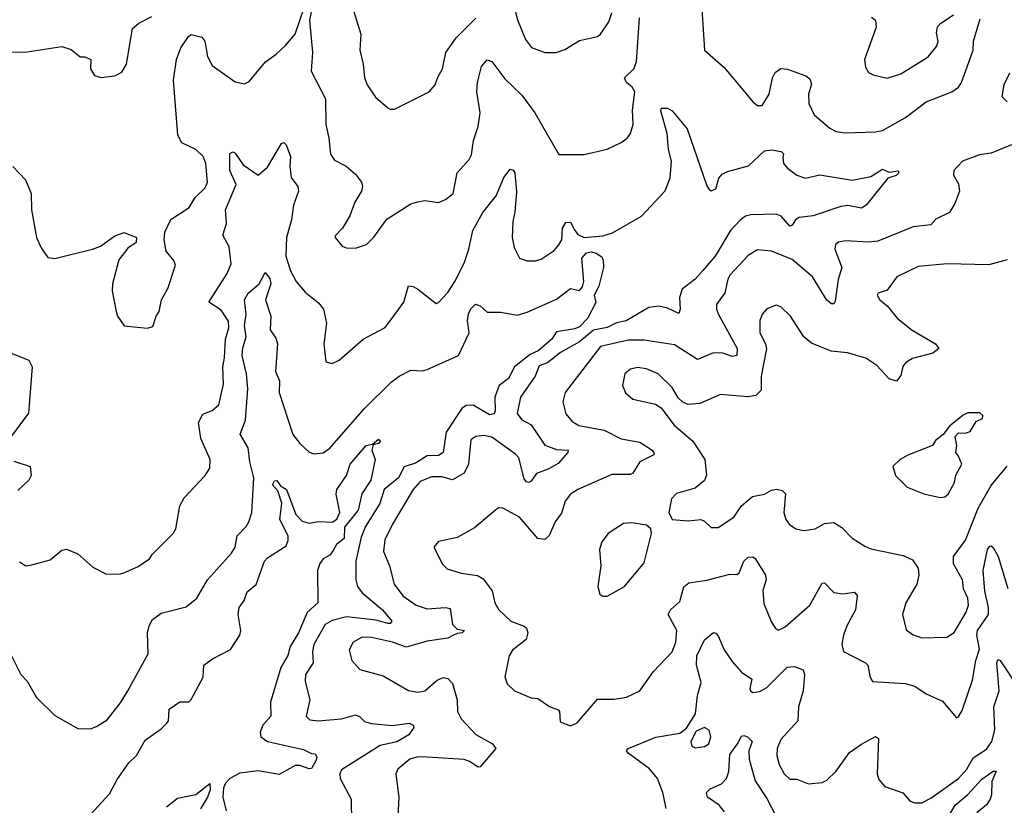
# Model space of a CAD drawing. Extents: x 2086813 to 2278017, y 548126 to 753336.
# Tile 312 of 461: x 2178833 to 2183092, y 694029 to 697427. Entities that reach past the tile are written whole.
import ezdxf

# ---------------------------------------------------------------- set-up
doc = ezdxf.new("R2010")
doc.units = 0

msp = doc.modelspace()

# ---------------------------------------------------------------- linework, layer by layer
at = {"layer": '0CON10XD'}
for points in [[(2179982.7, 697315), (2180024.7, 697365), (2180065, 697482.9)], [(2180096.4, 697475), (2180086.9, 697425), (2180099.5, 697285), (2180094.4, 697205), (2180155.4, 697085), (2180156.5, 696975), (2180170, 696915), (2180176.9, 696845), (2180195, 696820), (2180245, 696792.9), (2180285, 696759.2), (2180312, 696725), (2180316, 696705), (2180311.2, 696685), (2180282.3, 696637.7), (2180261.7, 696578.3), (2180230, 696525), (2180198.3, 696491.7), (2180197.5, 696485), (2180228.3, 696448.3), (2180245, 696440), (2180285, 696438.8), (2180332.5, 696455), (2180365, 696486.2), (2180421.2, 696565), (2180525, 696630), (2180555, 696640), (2180585, 696645.8), (2180645, 696636.2), (2180675, 696648.8), (2180707.5, 696675), (2180725.5, 696764.5), (2180777.4, 696822.6), (2180787.5, 696842.5), (2180796.2, 696905), (2180815.9, 696965), (2180825.3, 697025), (2180810.8, 697115), (2180813.1, 697155), (2180830.6, 697225), (2180855, 697254), (2180875, 697245.8), (2180931.7, 697171.7), (2181005, 697101.1), (2181060.9, 697025), (2181165, 696843.8), (2181275, 696844.4), (2181375, 696867.1), (2181434.4, 696895.6), (2181461.2, 696915), (2181475.7, 696935), (2181487.1, 696975), (2181483.6, 697036.4), (2181494.5, 697115), (2181482.2, 697135), (2181458.1, 697155), (2181450, 697175), (2181490, 697215), (2181500.9, 697245), (2181514.8, 697435)], [(2180271.8, 697485), (2180308.9, 697365), (2180304.4, 697295), (2180318.6, 697235), (2180324.1, 697175.9), (2180336, 697145), (2180372, 697092), (2180425, 697046.2), (2180435, 697040), (2180455, 697040), (2180604.4, 697115.6), (2180630.8, 697145), (2180641.4, 697178.6), (2180662.2, 697215), (2180676.4, 697285), (2180721.7, 697348.3), (2180806.6, 697433.4)], [(2180976.1, 697465), (2180986.4, 697426.4), (2181020.9, 697340.9), (2181047.2, 697307.2), (2181105, 697285.6), (2181154.4, 697285.6), (2181191.3, 697298.7), (2181255, 697336.9), (2181332.5, 697355), (2181345.5, 697364.5), (2181382.2, 697417.8), (2181395, 697457.5)], [(2181783.6, 697473.6), (2181795.8, 697295), (2181880.6, 697220.6), (2181962.8, 697122.8), (2182005, 697071.2), (2182025, 697056.7), (2182045, 697056.7), (2182075.5, 697104.5), (2182090, 697175), (2182101.1, 697198.9), (2182125, 697215.7), (2182155, 697212.5), (2182234, 697184), (2182251.2, 697171.2), (2182258.3, 697148.3), (2182245.5, 697105), (2182246.9, 697065), (2182270, 697015), (2182337.4, 696957.4), (2182365, 696943.1), (2182405, 696937.5), (2182535, 696941.5), (2182565, 696947.8), (2182665, 697003.9), (2182755, 697072.1), (2182865, 697114.6), (2182895, 697135.5), (2182907.4, 697155), (2182957.5, 697295), (2182959.5, 697335), (2182988.7, 697431.3)], [(2178715.8, 697285.8), (2178865, 697288.6), (2179015, 697311.2), (2179055, 697298.8), (2179095, 697266.7), (2179115, 697266.7), (2179140, 697255), (2179138.8, 697215), (2179156.4, 697186.4), (2179185, 697176.7), (2179245, 697184), (2179275, 697200), (2179294.2, 697235), (2179321.3, 697388.7), (2179348, 697412), (2179405, 697441.4)], [(2182517.9, 697437.9), (2182535.5, 697425.5), (2182538.6, 697395), (2182487.3, 697255), (2182492, 697222), (2182505, 697198.8), (2182525, 697188), (2182585, 697174.4), (2182645, 697192.5), (2182763, 697267), (2182798.7, 697311.3), (2182806.8, 697333.2), (2182799.7, 697369.7), (2182803.9, 697396.1), (2182817.4, 697412.6), (2182872, 697448)], [(2178802.4, 696792.4), (2178858.6, 696735), (2178882.5, 696675), (2178884.3, 696605), (2178906, 696485), (2178925, 696440), (2178955, 696398.8), (2178985, 696394), (2179147.5, 696435), (2179182.3, 696447.7), (2179245, 696492.5), (2179285, 696506.2), (2179337.5, 696485), (2179336.4, 696463.6), (2179300.5, 696439.5), (2179261.7, 696388.3), (2179234.4, 696285), (2179232.9, 696255), (2179250, 696165), (2179256.2, 696145), (2179285, 696103.3), (2179385, 696092.5), (2179409.3, 696100.7), (2179423.3, 696145), (2179436.7, 696165), (2179446.7, 696215), (2179473.3, 696265), (2179506.7, 696365), (2179500, 696385), (2179466.1, 696426.1), (2179458, 696475), (2179461.2, 696508.8), (2179487.1, 696562.9), (2179565.8, 696615), (2179591.2, 696658.8), (2179635, 696699.2), (2179645.4, 696725), (2179637.8, 696805), (2179626.9, 696835), (2179594.2, 696865), (2179534.6, 696894.6), (2179517.3, 696927.3), (2179497.7, 697165), (2179510.9, 697255), (2179529.4, 697305), (2179563.1, 697355), (2179575, 697362.9), (2179621.3, 697351.3), (2179634.2, 697335), (2179645, 697267.5), (2179665, 697228.8), (2179765, 697158.8), (2179805, 697150), (2179825, 697160), (2179895.8, 697245), (2179942.6, 697277.4), (2179982.7, 697315)], [(2183114.8, 697195.2), (2183091.1, 697145), (2183081.1, 697095), (2183105, 697071.6)], [(2178832.3, 695082.3), (2178860, 695065), (2178885, 695068.8), (2178965, 695091.2), (2179015, 695132.5), (2179035, 695136.7), (2179085, 695116.2), (2179149.7, 695059.7), (2179205, 695030.8), (2179265, 695029.4), (2179283.3, 695035), (2179345, 695062.5), (2179393.8, 695095), (2179406.7, 695115), (2179496.7, 695205), (2179508, 695225), (2179525.8, 695325), (2179545, 695358.8), (2179635, 695456.2), (2179655, 695487.5), (2179657.5, 695525), (2179615.9, 695615.9), (2179606.1, 695685), (2179625, 695720.6), (2179665, 695736.5), (2179695, 695761.4), (2179715, 695850), (2179711.6, 695925), (2179719.4, 695965), (2179722.5, 696045), (2179738.2, 696095), (2179736.1, 696123.9), (2179705, 696170.9), (2179651.1, 696205), (2179730.1, 696329.9), (2179748.2, 696371.8), (2179738.7, 696445), (2179711.5, 696495), (2179727.5, 696545), (2179723.4, 696605), (2179769.5, 696715), (2179741.2, 696775), (2179742.1, 696847.9), (2179755, 696855.6), (2179765, 696850), (2179799.3, 696799.3), (2179865, 696754.2), (2179905, 696790), (2179965, 696892), (2179975, 696896.7), (2179985, 696886.2), (2180004.5, 696835.5), (2180001.9, 696791.9), (2180007.9, 696745), (2180035.5, 696705), (2180039.6, 696685), (2180017.9, 696625), (2180008.8, 696561.2), (2179987.1, 696485), (2179983.9, 696405), (2180005, 696340.8), (2180029.4, 696295), (2180068.1, 696248.1), (2180125, 696202.9), (2180146.9, 696175), (2180159.4, 696115), (2180148, 696025), (2180157, 695947), (2180185, 695940), (2180215, 695953.8), (2180318.8, 696045), (2180413.7, 696096.3), (2180439.2, 696130.8), (2180495, 696206), (2180515, 696276), (2180535, 696272.9), (2180555, 696261.1), (2180635, 696200), (2180645, 696203.8), (2180685, 696247.1), (2180715.7, 696294.3), (2180755, 696374.4), (2180776.1, 696435), (2180792.8, 696515), (2180837.1, 696592.9), (2180894.2, 696665.8), (2180926.9, 696745), (2180955, 696781.2), (2180967, 696777), (2180974.2, 696764.2), (2180982.3, 696682.3), (2180975.3, 696595), (2180966.2, 696555), (2180964, 696485), (2180972.5, 696442.5), (2180995, 696396.2), (2181026.1, 696383.9), (2181065, 696383.8), (2181088.3, 696391.7), (2181145, 696428.9), (2181165, 696453.1), (2181178.5, 696475), (2181180.8, 696525), (2181195, 696550.6), (2181215, 696550.8), (2181232.3, 696517.7), (2181247.7, 696497.7), (2181275, 696484.8), (2181355, 696492.6), (2181396.9, 696505), (2181522.4, 696577.6), (2181625, 696687.1), (2181647.1, 696742.9), (2181652.2, 696815), (2181639.7, 696865), (2181634.3, 696934.3), (2181606.4, 697033.6), (2181610, 697045), (2181635, 697044.2), (2181655, 697032.9), (2181721.1, 696955), (2181805, 696708.8), (2181815, 696692), (2181825, 696687.5), (2181845, 696695.8), (2181857.6, 696742.4), (2181871.4, 696758.6), (2181895, 696770.5), (2181986.2, 696795), (2182055, 696859.4), (2182084.7, 696864.7), (2182127.5, 696857.5), (2182136.7, 696846.7), (2182135, 696832.5), (2182137.5, 696805), (2182155, 696784.4), (2182194.6, 696754.6), (2182232.4, 696742.4), (2182295, 696755.9), (2182435, 696732.9), (2182515, 696749.2), (2182565, 696780), (2182595, 696768), (2182633.3, 696773.3), (2182635.7, 696765), (2182625, 696753.1), (2182587.9, 696742.1), (2182495, 696624.6), (2182475, 696612.4), (2182415, 696623.8), (2182385, 696619.5), (2182265, 696578.1), (2182205, 696571.5), (2182189.1, 696560.9), (2182175, 696538), (2182165, 696534.2), (2182126.7, 696576.7), (2182105, 696586.4), (2181996.3, 696583.7), (2181973.3, 696576.7), (2181949.6, 696560.4), (2181908, 696515), (2181841.8, 696405), (2181788.1, 696341.9), (2181755.6, 696305), (2181698.1, 696261.9), (2181687.9, 696225), (2181690.5, 696175), (2181685, 696156.7), (2181635, 696179.1), (2181598, 696188), (2181555, 696182.3), (2181455.9, 696124.1), (2181415, 696116.7), (2181375, 696095.9), (2181315, 696083.7), (2181255, 696034.1), (2181172.1, 695987.9), (2181116.6, 695943.4), (2181080.5, 695929.5), (2181062.9, 695885), (2181000, 695795), (2180985, 695724), (2181005, 695696.4), (2181045.2, 695675.2), (2181105, 695586.7), (2181155, 695568.8), (2181206.2, 695565), (2181204, 695555), (2181161.8, 695508.2), (2181121.9, 695485), (2181068.6, 695465), (2181045, 695431.4), (2181035, 695425.6), (2181025, 695428.9), (2181015, 695441.4), (2180992.6, 695532.6), (2180978.3, 695548.3), (2180875, 695621.6), (2180841.2, 695628.8), (2180806.1, 695623.9), (2180785, 695610), (2180774.5, 695505), (2180755, 695465.6), (2180705, 695436.2), (2180659.4, 695449.4), (2180615, 695450), (2180565, 695429.7), (2180535, 695395.4), (2180445.4, 695245), (2180412.6, 695177.4), (2180407.3, 695127.3), (2180432.3, 695065), (2180453.5, 694985), (2180490, 694935), (2180548.6, 694895), (2180595, 694879.5), (2180675, 694884.7), (2180695, 694880), (2180705, 694810.5), (2180725, 694791.4), (2180757.5, 694785), (2180747.5, 694775), (2180725, 694772.7), (2180707, 694763), (2180685, 694752.1), (2180595, 694739.4), (2180505, 694712.7), (2180445, 694735.3), (2180355, 694755.3), (2180313.8, 694756.2), (2180276, 694735), (2180258.3, 694701.7), (2180270, 694655), (2180305, 694616), (2180405, 694589.2), (2180515, 694525.6), (2180555, 694519.1), (2180585, 694524.5), (2180639.2, 694570.8), (2180665, 694582.2), (2180685, 694577.1), (2180705.9, 694555.9), (2180725.4, 694485), (2180726.9, 694435), (2180743, 694403), (2180805.6, 694335), (2180878, 694295), (2180892, 694275), (2180825, 694196), (2180815.7, 694194.3), (2180778.7, 694218.7), (2180755, 694226.6), (2180595, 694236.9)], [(2183123.7, 696886.3), (2183035, 696850.4), (2182985, 696842.2), (2182912, 696815), (2182874, 696775), (2182872, 696755), (2182895, 696717.5), (2182899.2, 696685), (2182878, 696632), (2182855, 696593.8), (2182795.9, 696564.1), (2182775, 696540), (2182698.1, 696531.9), (2182545, 696469.6), (2182505.5, 696465.5), (2182405, 696471.2), (2182375, 696464.3), (2182362.5, 696455), (2182359.5, 696435), (2182390.3, 696355), (2182373.5, 696303.5), (2182360.6, 696209.4), (2182355, 696198.8), (2182345, 696197.5), (2182325, 696214.4), (2182262.7, 696315), (2182175, 696390), (2182085, 696425.4), (2182025, 696431.1), (2181985, 696407.5), (2181906.6, 696323.4), (2181896.2, 696305), (2181883.9, 696246.1), (2181847.9, 696195), (2181846.9, 696175), (2181854.6, 696155), (2181937.3, 696005), (2181935, 695974.3), (2181915, 695970.4), (2181875, 695984.1), (2181835, 695986.6), (2181765, 695956.8), (2181665, 696020.4), (2181535, 696040.8), (2181465, 696041.2), (2181346.2, 696013.8), (2181193.3, 695815), (2181182.7, 695775), (2181195, 695722), (2181221.2, 695691.2), (2181252.2, 695672.2), (2181361.3, 695651.3), (2181435, 695613.6), (2181515, 695599.4), (2181568.6, 695565), (2181576.9, 695555), (2181576, 695545), (2181515.5, 695515), (2181485, 695465.7), (2181475, 695459.5), (2181395, 695460.4), (2181248, 695395), (2181215.3, 695374.7), (2181193.3, 695345), (2181176.7, 695293.3), (2181148.9, 695255), (2181123.4, 695196.6), (2181105, 695179.2), (2181075, 695183.1), (2180995, 695275.5), (2180922.5, 695315), (2180905, 695315.7), (2180892.7, 695307.3), (2180800.5, 695229.5), (2180725, 695187.1), (2180645, 695170), (2180623.8, 695145), (2180661.7, 695071.7), (2180682.4, 695052.4), (2180742.6, 695032.6), (2180812.7, 695022.7), (2180838, 695008), (2180877.4, 694957.4), (2180888.1, 694905), (2180905, 694874), (2180958, 694825), (2181014.6, 694804.6), (2181025.6, 694795), (2181030.9, 694775), (2181023.2, 694746.8), (2180965, 694700), (2180950.6, 694675), (2180932, 694585), (2180941.2, 694555), (2180973.3, 694525), (2181045, 694494.2), (2181075, 694490.8), (2181125, 694457.1), (2181162.3, 694442.3), (2181168.8, 694435), (2181170.7, 694390.7), (2181215, 694373.3), (2181245, 694386.2), (2181332.1, 694487.9), (2181405, 694488.1), (2181457.3, 694497.3), (2181515.7, 694525), (2181575, 694607.5), (2181655, 694693.1), (2181671.6, 694735), (2181675.4, 694785), (2181637.8, 694855), (2181648.9, 694875), (2181688.8, 694911.2), (2181705.5, 694974.5), (2181728.3, 694991.7), (2181805, 695002.7), (2181905, 695029.1), (2181935, 695028), (2181945.5, 695034.5), (2181965, 695085.8), (2181985, 695102.5), (2182005, 695103.8), (2182015, 695096.7), (2182060, 695025), (2182062.9, 695005), (2182048.3, 694958.3), (2182052.4, 694902.4), (2182084.1, 694824.1), (2182103.3, 694793.3), (2182115, 694786.9), (2182145, 694801.5), (2182251.5, 694895), (2182305, 694990), (2182315, 694992), (2182355, 694950), (2182393.4, 694943.4), (2182445, 694951.4), (2182456.5, 694935), (2182448.5, 694875), (2182410.7, 694805), (2182396.2, 694765), (2182390, 694725), (2182397.5, 694695), (2182492.5, 694645), (2182502, 694635), (2182511.7, 694581.7), (2182522.5, 694565), (2182663.6, 694556.4), (2182705, 694543.9), (2182755, 694511.4), (2182825, 694480), (2182885, 694407.5), (2182895, 694412.5), (2182910.3, 694439.7), (2182955, 694570), (2182969.3, 694655), (2182984.8, 694705), (2182973.3, 694765), (2182976, 694785), (2183024.5, 694855), (2183024.2, 694885), (2183008.4, 694955), (2183001.6, 695045), (2183020.5, 695135), (2183030.6, 695149.4), (2183035, 695152), (2183045, 695143.8), (2183066, 695105), (2183107.2, 694967.2)], [(2178793.5, 694685), (2178838, 694595), (2178865, 694566.2), (2178905.8, 694495), (2178985, 694418), (2179085, 694361.2), (2179139.4, 694360.6), (2179165, 694370), (2179210.6, 694399.4), (2179268.3, 694471.7), (2179301.1, 694525), (2179388.1, 694685), (2179385.7, 694775), (2179392.9, 694805), (2179407.6, 694832.4), (2179445, 694860.6), (2179552.6, 694887.4), (2179599.2, 694925), (2179645.7, 695005), (2179749.8, 695120.2), (2179764.4, 695145), (2179773.1, 695195), (2179812.9, 695235), (2179824.4, 695255), (2179836.7, 695295), (2179845.9, 695445), (2179828.4, 695515), (2179821.4, 695575), (2179786.4, 695635), (2179810, 695695), (2179819.1, 695830.9), (2179813.8, 695895), (2179795.3, 695975), (2179798, 696008), (2179812, 696055), (2179805.8, 696105), (2179813.1, 696153.1), (2179804.7, 696215), (2179820.8, 696245), (2179868.9, 696285), (2179895, 696334), (2179915, 696307.5), (2179919.7, 696285), (2179896.9, 696215), (2179918.6, 696145), (2179916, 696086), (2179940.3, 696050.2), (2179948, 696025), (2179938.9, 695905), (2179956.3, 695865), (2179954.8, 695814.8), (2180015, 695632.5), (2180045, 695594), (2180085, 695556.7), (2180105, 695548.8), (2180145, 695554), (2180175, 695574.2), (2180324.2, 695745), (2180440.2, 695859.8), (2180474.6, 695885.4), (2180525, 695910.8), (2180575, 695908.1), (2180595, 695914.4), (2180731.4, 695975), (2180776.6, 696073.4), (2180769.5, 696125), (2180774.4, 696155), (2180785, 696176.2), (2180805, 696196.2), (2180825, 696190), (2180855, 696162), (2180915, 696161.9), (2180985, 696148.8), (2181028.3, 696161.7), (2181155, 696218.6), (2181215, 696264.6), (2181255, 696255.7), (2181268.3, 696271.7), (2181273.7, 696295), (2181264.8, 696395), (2181285, 696418.1), (2181305, 696422.7), (2181327.4, 696417.4), (2181350.9, 696400.9), (2181357.3, 696387.3), (2181358.8, 696355), (2181338.2, 696275), (2181317.5, 696235), (2181325.4, 696204.6), (2181289.1, 696135), (2181255, 696099.3), (2181235, 696090.7), (2181155, 696077.3), (2181135, 696045.9), (2181075.7, 695995), (2181041, 695979), (2180973.8, 695925), (2180947.3, 695875), (2180907.5, 695845), (2180888.3, 695795), (2180889.8, 695735), (2180885, 695722.1), (2180865, 695718.6), (2180795, 695760.2), (2180765, 695758.4), (2180745, 695746), (2180677.2, 695642.8), (2180664.8, 695555), (2180645, 695542.2), (2180595, 695541.1), (2180545, 695508.6), (2180496.3, 695493.7), (2180472.1, 695445), (2180409.8, 695395), (2180390.7, 695335), (2180328.6, 695235), (2180309.6, 695189.6), (2180287.5, 695085), (2180287.3, 695005), (2180294.6, 694975), (2180315, 694948), (2180402.2, 694875), (2180442.9, 694825), (2180435, 694815.8), (2180425, 694814.8), (2180375, 694830.4), (2180246.2, 694843.8), (2180185, 694828.5), (2180155, 694811.3), (2180105.7, 694724.3), (2180100, 694695), (2180102.5, 694645), (2180069.5, 694595), (2180067.9, 694565), (2180087.3, 694485), (2180072.5, 694415), (2180088.3, 694398.3), (2180124.4, 694394.4), (2180225, 694402.9), (2180285, 694420), (2180303.1, 694413.1), (2180325, 694391.8), (2180352.7, 694382.7), (2180445, 694374.6), (2180517.5, 694385), (2180535, 694376), (2180538.1, 694365), (2180516.6, 694333.4), (2180465, 694303), (2180391.6, 694288.4), (2180225, 694182.9), (2180217.5, 694165), (2180219.3, 694145), (2180266.5, 694055), (2180267.8, 693955)], [(2183105, 696388.8), (2183025, 696367.5), (2182845, 696370.9), (2182719.8, 696360.2), (2182628, 696315), (2182585, 696258), (2182546.1, 696243.9), (2182542, 696235), (2182554, 696215), (2182585, 696190), (2182631.1, 696135), (2182694.1, 696084.1), (2182795.4, 696025.4), (2182808.8, 696005), (2182783.8, 695985), (2182695, 695961.8), (2182666, 695945), (2182653.4, 695926.6), (2182645, 695887.5), (2182626, 695864), (2182595, 695874.2), (2182541.1, 695931.1), (2182493.3, 695963.3), (2182414.4, 695985.6), (2182343.5, 695993.5), (2182258.2, 696028.2), (2182225.7, 696055), (2182168, 696145), (2182126.2, 696185), (2182105, 696192), (2182065, 696176.2), (2182046, 696155), (2182034.4, 696125.6), (2182035, 696072.5), (2182059.5, 696025), (2182063.8, 696003.8), (2182040.7, 695885), (2182040, 695825), (2182018, 695802), (2181985, 695796.2), (2181865, 695806.7), (2181775, 695767.1), (2181725, 695762.5), (2181702.4, 695772.4), (2181681.3, 695791.3), (2181655, 695836), (2181595, 695895.6), (2181545, 695916.7), (2181505, 695922.9), (2181474.7, 695915.3), (2181450.6, 695895), (2181441.4, 695845), (2181453.4, 695813.4), (2181485.7, 695785.7), (2181583.6, 695763.6), (2181608.5, 695748.5), (2181662.5, 695675), (2181744.7, 695604.7), (2181796.2, 695525), (2181803.4, 695456.6), (2181795, 695434.2), (2181755, 695400.8), (2181675, 695377.5), (2181652, 695355), (2181641.2, 695295), (2181655.9, 695265.9), (2181725, 695258.9), (2181780, 695265), (2181795, 695258.8), (2181825, 695231.1), (2181855, 695230.5), (2181922, 695275), (2181955.9, 695324.1), (2182003.1, 695365), (2182055, 695375.6), (2182085, 695392.9), (2182106.7, 695396.7), (2182131.2, 695391.2), (2182146, 695376), (2182138.5, 695295), (2182147.8, 695265), (2182161.4, 695245), (2182191.2, 695225), (2182225, 695217.3), (2182274.7, 695225.3), (2182315, 695248.2), (2182355, 695252.2), (2182390.2, 695230.2), (2182434, 695185), (2182489.3, 695149.3), (2182515, 695137.8), (2182655, 695109.2), (2182695, 695091.2), (2182720, 695055), (2182722.9, 695025), (2182714.4, 694985), (2182667.1, 694905), (2182651.9, 694855), (2182668.3, 694788.3), (2182695, 694767.5), (2182735, 694753.5), (2182843.6, 694756.4), (2182875, 694776), (2182927.1, 694865), (2182937.5, 694895), (2182935.3, 694925), (2182915.3, 694965), (2182912.1, 695005), (2182873, 695073), (2182873.3, 695105), (2182925, 695175.6), (2182979, 695315), (2183035, 695411.8), (2183054.8, 695435.2), (2183105, 695495.6)], [(2178795.5, 695985.5), (2178872.5, 695955), (2178886.2, 695925), (2178871.2, 695725), (2178796.2, 695625)], [(2182815, 695361.2), (2182835, 695364), (2182850, 695375), (2182877.1, 695425), (2182882.3, 695457.7), (2182908.8, 695505), (2182895, 695540), (2182882.5, 695555), (2182887.5, 695585), (2182880, 695625), (2182895, 695640), (2182925, 695638.8), (2182945, 695646.2), (2182970.5, 695689.5), (2182998.3, 695701.7), (2183000, 695715), (2182987, 695727), (2182935, 695726), (2182915, 695716.2), (2182855, 695668.8), (2182827.7, 695632.3), (2182795, 695607.5), (2182782.5, 695585), (2182675.8, 695544.2), (2182642.5, 695525), (2182610, 695495), (2182621.2, 695455), (2182672.5, 695405), (2182745, 695375.8), (2182815, 695361.2)], [(2179125, 693974), (2179221.4, 694078.6), (2179255, 694140.8), (2179305, 694212.5), (2179337.5, 694245), (2179375, 694311.2), (2179445, 694360), (2179470, 694385), (2179476.2, 694395), (2179480, 694445), (2179525, 694476.7), (2179565, 694476.7), (2179575, 694486.7), (2179626.9, 694583.1), (2179630, 694635), (2179666.9, 694663.1), (2179745, 694703.2), (2179785.4, 694765), (2179789.7, 694785), (2179778.5, 694855), (2179781.7, 694885), (2179804.5, 694915), (2179817.5, 694952.5), (2179855.2, 694984.8), (2179892.2, 695085), (2179905, 695099.5), (2179985, 695152), (2179994, 695175), (2179993.7, 695195), (2179958.4, 695265), (2179966.3, 695336.3), (2179949.1, 695389.1), (2179926.9, 695415), (2179935, 695432.9), (2179945, 695434.3), (2179961.1, 695411.1), (2179987.3, 695395), (2180027.4, 695287.4), (2180055, 695258.5), (2180085, 695249.4), (2180125, 695256.7), (2180185, 695253.1), (2180205, 695267.5), (2180217.3, 695295), (2180201.8, 695375), (2180204.6, 695395), (2180247.1, 695455), (2180262.5, 695505), (2180331.1, 695585), (2180359.3, 695590.7), (2180385, 695613.3), (2180393.3, 695605), (2180385, 695594), (2180361.7, 695588.3), (2180356, 695565), (2180371.2, 695525), (2180352.2, 695435), (2180313.2, 695376.8), (2180296.5, 695305), (2180238.1, 695231.9), (2180236.3, 695183.7), (2180203.5, 695156.5), (2180188.7, 695131.3), (2180175, 695111.4), (2180145, 695094.6), (2180130.7, 695075), (2180121.2, 695045), (2180122.2, 694905), (2180076.4, 694863.6), (2180039.6, 694775), (2180003.5, 694716.5), (2179992.9, 694677.1), (2179962.4, 694625), (2179917.2, 694475), (2179918.9, 694415), (2179884.6, 694375.4), (2179872.5, 694345), (2179876.2, 694325), (2179905, 694304.8), (2180061.2, 694271.2), (2180095, 694253.1), (2180111.7, 694251.7), (2180118.1, 694238.1), (2180115.5, 694225), (2180095, 694188.6), (2180085, 694186.5), (2180045, 694201.7), (2180025, 694200.8), (2179955, 694162.8), (2179865, 694177.6), (2179785, 694168), (2179742.5, 694145), (2179723.5, 694125), (2179714.9, 694105.1), (2179711.6, 694065), (2179726.4, 694005)], [(2178807, 695517), (2178877.5, 695495), (2178882.5, 695455), (2178872.5, 695435), (2178825, 695391.2)], [(2181375, 694933.8), (2181448.8, 694975), (2181535, 695078), (2181566.2, 695205), (2181563.3, 695225), (2181545, 695241.2), (2181481.2, 695251.2), (2181445, 695248.6), (2181378, 695205), (2181351.7, 695168.3), (2181341.1, 695135), (2181347.5, 695065), (2181333.8, 694975), (2181342.5, 694942.5), (2181355, 694933.8), (2181375, 694933.8)], [(2181630, 694015), (2181615.4, 694085), (2181592.2, 694145), (2181557.4, 694187.4), (2181465, 694254.4), (2181458, 694265), (2181464.6, 694275.4), (2181585, 694324.5), (2181688.3, 694341.7), (2181717.8, 694362.2), (2181755.9, 694424.1), (2181765.3, 694504.7), (2181780.5, 694560.5), (2181760.8, 694635), (2181762.3, 694675), (2181795, 694744.4), (2181835, 694776), (2181845, 694774), (2181855, 694762), (2181881.2, 694701.2), (2181915, 694650.6), (2181955.5, 694605.5), (2182000, 694575), (2181991.9, 694535), (2181994.5, 694524.5), (2182005, 694517.5), (2182035, 694521.9), (2182065, 694538.9), (2182152.9, 694627.1), (2182185, 694628.9), (2182221.9, 694615), (2182228.2, 694595), (2182222.9, 694525), (2182202.7, 694455), (2182199.1, 694395), (2182125, 694314.4), (2182109.3, 694275), (2182108.9, 694245), (2182118.8, 694205), (2182140.5, 694165), (2182165, 694142.9), (2182195, 694142.5), (2182245, 694121.4), (2182305, 694128.1), (2182325, 694138.6), (2182363.3, 694175), (2182423.1, 694256.9), (2182474.2, 694294.2), (2182535, 694327.1), (2182548.5, 694318.5), (2182541.8, 694165), (2182550.2, 694140.2), (2182575, 694110), (2182652.8, 694082.8), (2182685, 694047.5), (2182705, 694039.4), (2182735, 694040), (2182775, 694059.5), (2182895, 694145.3), (2182930, 694185), (2182957.5, 694235), (2183015, 694271.8), (2183039, 694305), (2183051.6, 694355), (2183047.1, 694455), (2183070, 694525), (2183060, 694645), (2183065, 694660), (2183075, 694655.8), (2183150.3, 694540.3)], [(2181755, 694277.8), (2181795, 694283.1), (2181814.5, 694295.5), (2181823.5, 694325), (2181815, 694354.2), (2181795, 694366.4), (2181759.8, 694350.2), (2181735.6, 694305), (2181740.8, 694285), (2181755, 694277.8)], [(2181881.4, 694001.4), (2181859.5, 694029.5), (2181808.8, 694065), (2181804, 694085), (2181820.3, 694099.7), (2181868.4, 694121.6), (2181890.5, 694145), (2181900.9, 694175), (2181905, 694248.9), (2181938.9, 694295), (2181955, 694328.8), (2181965, 694331.4), (2181981.2, 694325), (2182002, 694305), (2181987.5, 694265), (2181988.7, 694228.7), (2182015, 694134.3), (2182065, 694058.1), (2182105, 693981.1)], [(2180595, 694236.9), (2180555, 694238.5), (2180521.1, 694228.9), (2180468.8, 694185), (2180460, 694165), (2180473.5, 694065), (2180467.8, 693952.2)], [(2182880.1, 694029.9), (2182934.1, 694075.9), (2182995, 694142.2), (2183045, 694176.7), (2183057, 694177), (2183037.9, 694132.1), (2183037, 694075), (2183031.2, 694055), (2183015, 694030.9), (2182974.1, 693995.9)], [(2179467.3, 694022.7), (2179515, 694060), (2179595, 694076.2), (2179655, 694123.3), (2179656.7, 694096.7), (2179645.5, 694065), (2179615, 694014.6)], [(2182855, 693987.9), (2182880.1, 694029.9)]]:
    msp.add_lwpolyline(points, dxfattribs=at)

doc.saveas('drawing.dxf')
